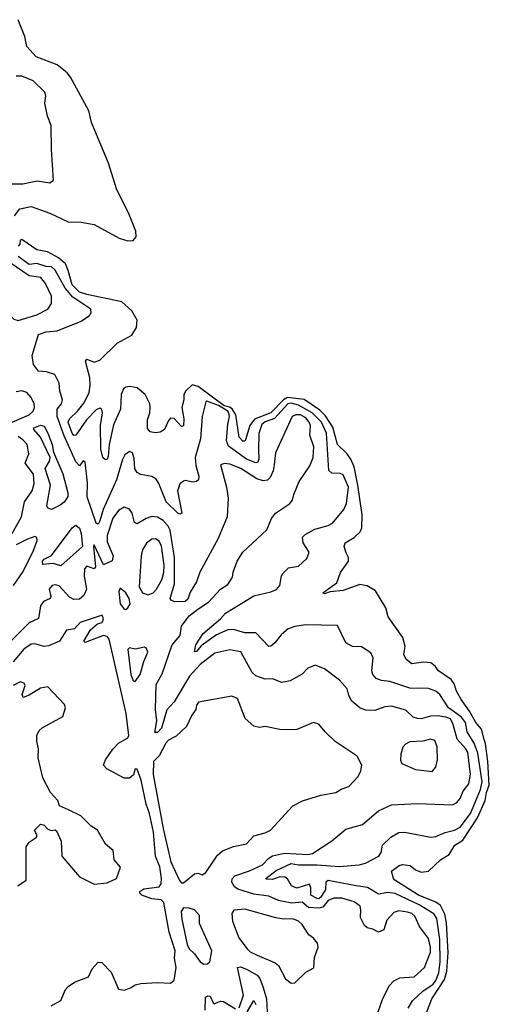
# Model space of a CAD drawing. Extents: x 1268547 to 1425625, y 515768 to 616754.
# Tile 277 of 507: x 1398133 to 1400662, y 535386 to 540696. Entities that reach past the tile are written whole.
import ezdxf

# ---------------------------------------------------------------- set-up
doc = ezdxf.new("R2010")
doc.units = 0

msp = doc.modelspace()

# ---------------------------------------------------------------- linework, layer by layer
at = {"layer": '0CON10XD'}
for points in [[(1398105, 539637.5), (1398133.5, 539676.5), (1398195, 539687.5), (1398295, 539652.5), (1398395, 539606.5), (1398465, 539604.4), (1398535, 539590.6), (1398668.3, 539518.3), (1398715, 539502.5), (1398744.4, 539505.6), (1398760, 539525), (1398757.9, 539555), (1398722.7, 539645), (1398654.3, 539784.3), (1398611.7, 539921.7), (1398520.7, 540140.7), (1398504.7, 540205), (1398406.6, 540386.6), (1398389.2, 540409.2), (1398335, 540453), (1398221.4, 540495), (1398171.6, 540551.6), (1398161.6, 540605), (1398125, 540695.7)], [(1398065, 539811.2), (1398150.9, 539810.9), (1398226.8, 539826.8), (1398295, 539816.7), (1398315, 539830), (1398303.8, 539995), (1398302.2, 540125), (1398283.6, 540175), (1398267.7, 540245), (1398274.4, 540285), (1398268.1, 540305), (1398206.3, 540366.4), (1398145, 540390.4), (1398115, 540390.6)], [(1400295.4, 535265), (1400352.6, 535415), (1400420.5, 535519.5), (1400433.9, 535565), (1400441.4, 535665), (1400432, 535825), (1400422.4, 535872.4), (1400399.1, 535919.1), (1400375, 535936.3), (1400280.8, 535975), (1400154.3, 536055), (1400145.8, 536065), (1400136.4, 536103.6), (1400177.5, 536135), (1400195, 536140), (1400236.2, 536135), (1400265, 536111.9), (1400295, 536098.9), (1400335, 536104.3), (1400400, 536165), (1400446, 536194), (1400477.5, 536245), (1400519.1, 536270.9), (1400598.3, 536391.7), (1400640.8, 536485), (1400647.7, 536527.7), (1400662.2, 536567.8), (1400654.5, 536695), (1400642.6, 536792.6), (1400634.5, 536814.5), (1400619.6, 536869.6), (1400590.3, 536905), (1400556.2, 536966.2), (1400510.4, 537030.4), (1400485.7, 537075), (1400473.1, 537115), (1400457, 537137), (1400388, 537185), (1400370.3, 537210.3), (1400346.6, 537226.6), (1400308.3, 537231.7), (1400245, 537222), (1400213.8, 537245), (1400202.9, 537272.9), (1400210, 537315), (1400197.2, 537365), (1400117.9, 537475), (1400105, 537524.3), (1400049.4, 537615), (1400005, 537642.3), (1399965, 537650.8), (1399875, 537616.9), (1399805, 537610.4), (1399775, 537600), (1399766.2, 537605), (1399840.7, 537659.3), (1399861.6, 537715), (1399904.6, 537775), (1399903.8, 537795), (1399891.1, 537821.1), (1399880, 537855), (1399885.3, 537874.7), (1399935, 537904.1), (1399966.7, 537933.4), (1399976.6, 537955), (1399978.5, 538025), (1399954.9, 538185), (1399933.9, 538285), (1399916.6, 538326.6), (1399895.8, 538355.8), (1399845, 538404.2), (1399818.8, 538498.8), (1399779.3, 538559.3), (1399749.6, 538589.6), (1399665, 538647), (1399575, 538658.8), (1399554.1, 538645.9), (1399485, 538576.4), (1399398.2, 538541.8), (1399372.9, 538507.1), (1399349.5, 538430.5), (1399345, 538423.3), (1399335, 538422.3), (1399314.4, 538444.4), (1399298, 538565), (1399277.8, 538597.8), (1399263.5, 538606.5), (1399235, 538613.9), (1399095, 538717.2), (1399062.8, 538727.2), (1399028.1, 538695), (1399017.1, 538675), (1399016.9, 538645), (1399006.9, 538605), (1399017.6, 538542.4), (1399015, 538506.2), (1399005, 538501.4), (1398965, 538544.5), (1398945, 538546.8), (1398934.1, 538535), (1398913.2, 538485), (1398889.4, 538470.6), (1398865, 538466.9), (1398835, 538473.3), (1398821.7, 538491.7), (1398821.7, 538538.3), (1398834.8, 538575), (1398836.6, 538606.6), (1398833.7, 538625), (1398809.6, 538675), (1398765, 538710.6), (1398727.1, 538717.1), (1398705, 538713.9), (1398692, 538705), (1398679.2, 538675), (1398676.5, 538595), (1398639.1, 538510.9), (1398615.9, 538405), (1398609.8, 538340.2), (1398605, 538326.2), (1398595, 538322), (1398580, 538335), (1398570.4, 538380.4), (1398567.6, 538507.6), (1398579.4, 538575), (1398575, 538593.1), (1398565, 538601.3), (1398545, 538591.6), (1398492.6, 538537.4), (1398435, 538455.8), (1398425, 538453.5), (1398415, 538465.6), (1398394.3, 538525), (1398403.1, 538545), (1398445.2, 538584.8), (1398479.7, 538630.3), (1398506.7, 538685), (1398512.9, 538725), (1398510.3, 538765), (1398487.1, 538855), (1398495, 538865.8), (1398535, 538849.6), (1398565, 538860.5), (1398658.7, 538951.3), (1398736.2, 538993.8), (1398762.2, 539035), (1398765.5, 539075), (1398736.7, 539125), (1398683.9, 539173.9), (1398495, 539213), (1398455, 539226.5), (1398415, 539266.6), (1398393.8, 539343.8), (1398379.9, 539379.9), (1398341.4, 539411.4), (1398283.2, 539443.2), (1398225, 539455.4), (1398145, 539510), (1398135, 539507.5), (1398134.2, 539485), (1398125, 539474.6)], [(1400226.2, 535365), (1400249.6, 535405), (1400305, 535457.8), (1400360, 535495), (1400375, 535514.7), (1400390, 535555), (1400398, 535615), (1400396.7, 535735), (1400379.6, 535849.6), (1400364.1, 535874.1), (1400285, 535922), (1400155, 535982.7), (1400115, 535988.6), (1400065, 535979.7), (1400005.8, 536015.8), (1399945, 536024.6), (1399795, 536052.8), (1399781.5, 536045), (1399779.9, 536005), (1399755, 535964.2), (1399745, 535954.8), (1399735, 535956), (1399701.9, 535975), (1399701.1, 536015), (1399694.2, 536034.2), (1399625, 536013), (1399596.7, 536025), (1399575, 536062.9), (1399561.7, 536071.7), (1399535, 536073), (1399495, 536059.6), (1399460.6, 536060.6), (1399459.2, 536065), (1399515, 536107.8), (1399595, 536145.2), (1399635, 536138.3), (1399735, 536139), (1399855, 536128.7), (1399962, 536138), (1399995, 536147), (1400067.1, 536185), (1400079.2, 536205), (1400087.1, 536245), (1400132.6, 536287.4), (1400175, 536313.3), (1400205, 536313.8), (1400347, 536287), (1400375, 536291.1), (1400425, 536313.2), (1400475, 536324.7), (1400505, 536341.8), (1400560.5, 536415), (1400615, 536544.4), (1400624.3, 536585.7), (1400600.8, 536740.8), (1400581, 536795), (1400542.3, 536855), (1400534.3, 536905), (1400513.2, 536935), (1400442.9, 536985), (1400396.7, 537056.7), (1400374.2, 537074.2), (1400335, 537089.2), (1400235, 537090.5), (1400127, 537127), (1400082.5, 537132.5), (1400053.8, 537143.8), (1400035, 537164.4), (1400029.1, 537185), (1400036.4, 537255), (1400025, 537282), (1399974.4, 537314.4), (1399925, 537315.4), (1399890, 537335), (1399845, 537428), (1399673.3, 537433.3), (1399615, 537423.3), (1399579.6, 537410.4), (1399541.2, 537378.8), (1399507.3, 537335), (1399485, 537316.9), (1399475, 537315.7), (1399405, 537390), (1399345, 537390), (1399285, 537407.7), (1399255, 537406), (1399192.3, 537377.7), (1399110.1, 537319.9), (1399085, 537289.1), (1399075, 537287.5), (1399081.7, 537325), (1399121.8, 537385), (1399215.2, 537464.8), (1399241.2, 537495), (1399395, 537589.4), (1399485, 537610.3), (1399516.6, 537623.4), (1399533.7, 537645), (1399543.1, 537696.9), (1399550.6, 537709.4), (1399581.1, 537738.9), (1399635, 537749.1), (1399679.1, 537790.9), (1399692.2, 537825), (1399660.5, 537875), (1399655.8, 537905), (1399670.6, 537919.4), (1399722.4, 537947.6), (1399795, 537967.5), (1399818.5, 537981.5), (1399878.2, 538055), (1399893.9, 538086.1), (1399903.6, 538175), (1399875, 538241.8), (1399858.6, 538248.6), (1399815, 538250.9), (1399797.5, 538265), (1399785, 538466.7), (1399758.7, 538525), (1399708.5, 538575), (1399635, 538617.8), (1399595, 538627.1), (1399576.7, 538623.3), (1399505.4, 538544.6), (1399455, 538527.7), (1399436.6, 538513.4), (1399420.5, 538465), (1399419.5, 538375), (1399421.7, 538325), (1399415, 538308.8), (1399405, 538306.8), (1399355, 538326.2), (1399258.3, 538395), (1399247.4, 538425), (1399254.1, 538515), (1399263, 538555), (1399260.2, 538575), (1399254, 538585), (1399204.4, 538615), (1399141.8, 538638.2), (1399135.8, 538634.2), (1399115.3, 538555.3), (1399107.1, 538435), (1399078.3, 538335), (1399081, 538291), (1399098.5, 538235), (1399095.6, 538215), (1399085, 538205.8), (1399065, 538201.9), (1399025, 538210.6), (1399015, 538206.9), (1398995, 538191.9), (1398982.4, 538155), (1399006.7, 538035), (1398995, 538028.8), (1398985, 538034.4), (1398922, 538095), (1398883.3, 538195), (1398868.3, 538218.3), (1398845, 538232.3), (1398785, 538243.1), (1398765, 538254.4), (1398753.5, 538273.5), (1398749.2, 538329.2), (1398740, 538360), (1398725, 538368), (1398700.2, 538349.8), (1398686.5, 538323.5), (1398653.9, 538215), (1398581.8, 538055), (1398565, 537993.8), (1398555, 537974.7), (1398545, 537980.4), (1398496.7, 538123.3), (1398498.3, 538198.3), (1398485, 538310), (1398475, 538316.7), (1398455, 538290), (1398435, 538311.3), (1398372.1, 538452.2), (1398335.3, 538555), (1398334.3, 538595.7), (1398357.5, 538625), (1398364.4, 538645), (1398348.6, 538695), (1398345.6, 538735.6), (1398322.5, 538782.5), (1398276.6, 538796.6), (1398235, 538800.5), (1398206.8, 538836.8), (1398200, 538885), (1398235, 538998.9), (1398275, 539013.3), (1398335, 539017.9), (1398465, 539069.2), (1398508.9, 539101.1), (1398518.9, 539115), (1398516.5, 539135), (1398419.8, 539199.8), (1398377.8, 539247.8), (1398325, 539345.3), (1398305, 539362.5), (1398275, 539364.6), (1398225, 539380.5), (1398185, 539375.8), (1398125, 539417.8)], [(1398125, 539073.1), (1398225.8, 539104.2), (1398283.8, 539135), (1398304.3, 539165), (1398304.2, 539205), (1398272.2, 539272.2), (1398246.4, 539305), (1398185, 539313.6), (1398082.5, 539385), (1398045, 539392), (1398015, 539385.7), (1397968.7, 539351.3), (1397963.5, 539335), (1397968.3, 539315), (1398042.5, 539142.5), (1398101.4, 539081.4), (1398125, 539073.1)], [(1398067.1, 538515), (1398185, 538564.8), (1398206.5, 538585), (1398212.9, 538605), (1398211.3, 538625), (1398195, 538657.8), (1398171.9, 538685), (1398145, 538694.7), (1398115, 538689.6)], [(1400052.5, 535315), (1400087.2, 535412.8), (1400123.6, 535485), (1400147.8, 535512.2), (1400180.5, 535529.5), (1400257.1, 535535), (1400313.8, 535585), (1400345, 535666.7), (1400346, 535695), (1400335, 535740.6), (1400286.5, 535805), (1400261.5, 535861.5), (1400245.6, 535875), (1400222.4, 535882.4), (1400175, 535889.6), (1400148.3, 535881.7), (1400110.8, 535839.2), (1400095, 535788), (1400065.9, 535775.9), (1400035, 535792), (1400005, 535799.2), (1399990.4, 535810.4), (1399968.8, 535855), (1399971.3, 535895), (1399966.6, 535915), (1399935, 535938.5), (1399867.8, 535957.8), (1399825, 535958.2), (1399795, 535945.7), (1399765, 535909.1), (1399745, 535904.5), (1399688.7, 535908.7), (1399655, 535936.6), (1399598.9, 535931.1), (1399526.3, 535946.3), (1399475, 535969.5), (1399395, 535980.4), (1399307.8, 536007.8), (1399289.8, 536019.8), (1399275.8, 536045), (1399277.9, 536062.1), (1399291.9, 536078.1), (1399370.8, 536105), (1399441.4, 536138.6), (1399475.4, 536175), (1399494.1, 536185.9), (1399559.7, 536200.3), (1399685.7, 536194.3), (1399710.9, 536199.1), (1399815, 536267.5), (1399889.7, 536330.3), (1399979.2, 536355), (1400065, 536429.4), (1400135, 536461.8), (1400275, 536469.6), (1400465, 536462.5), (1400485, 536472.2), (1400504.7, 536495.3), (1400521.4, 536535), (1400551.9, 536575), (1400561.9, 536625), (1400546.1, 536745), (1400535, 536765.3), (1400488.4, 536815), (1400468.4, 536895), (1400452.6, 536925), (1400429.1, 536935), (1400385, 536940.9), (1400345, 536939.2), (1400295.7, 536925.7), (1400275, 536927.6), (1400252.5, 536935), (1400212.4, 536972.4), (1400135, 536993.5), (1400098.9, 536991.1), (1400045, 536971.2), (1399995, 536972.5), (1399965.6, 536985.6), (1399921.2, 537021.2), (1399905, 537051.2), (1399896.3, 537086.4), (1399855, 537133.3), (1399775, 537195.5), (1399725, 537215.7), (1399685, 537198.8), (1399655, 537165.8), (1399589.4, 537130.6), (1399545, 537121.8), (1399495, 537141.9), (1399455, 537138.6), (1399405, 537157.5), (1399384.5, 537174.5), (1399325, 537287.1), (1399265, 537298.2), (1399185, 537280.4), (1399105, 537218.6), (1399047.6, 537155), (1398965, 537016.9), (1398926.2, 536973.8), (1398896.1, 536875), (1398875, 536852.7), (1398861.2, 536851.2), (1398871.7, 536915), (1398864.8, 536975), (1398868.6, 537111.4), (1398901.3, 537168.7), (1398955, 537324.4), (1398997.1, 537375), (1399004.3, 537425.7), (1399045, 537481.4), (1399092.7, 537517.3), (1399149.6, 537555), (1399215, 537625.5), (1399255, 537650.8), (1399279.7, 537690.3), (1399283.2, 537716.8), (1399305, 537776.2), (1399335.4, 537824.6), (1399464.6, 537945.4), (1399489.1, 538005), (1399510.5, 538035), (1399585.8, 538085), (1399603.1, 538105), (1399609.4, 538135), (1399638.9, 538205), (1399695, 538289.4), (1399713.2, 538335), (1399716.9, 538393.1), (1399696.1, 538455), (1399699.2, 538505), (1399693, 538525), (1399675, 538549.1), (1399645, 538564), (1399620, 538565), (1399600.9, 538555), (1399510, 538360), (1399502.8, 538295), (1399497.7, 538262.3), (1399482.5, 538227.5), (1399467.2, 538212.8), (1399445, 538208.3), (1399410.1, 538220.1), (1399325, 538275.7), (1399265, 538298.7), (1399236.7, 538303.3), (1399213.8, 538295), (1399247.1, 538175), (1399256.1, 538116.1), (1399250.9, 538015), (1399202.6, 537897.4), (1399103.1, 537716.9), (1399085.5, 537665), (1399050.6, 537609.4), (1399038.9, 537571.1), (1399025, 537557.5), (1398967, 537557), (1398948.8, 537565), (1398944.4, 537574.4), (1398966.9, 537653.1), (1398966.3, 537795), (1398943.2, 537943.2), (1398933.3, 537965), (1398905.7, 537995.7), (1398875, 538013.4), (1398845, 538015.8), (1398813.4, 538006.6), (1398765, 537976.4), (1398751.5, 537985), (1398739.2, 538035), (1398725, 538056.5), (1398695, 538066.7), (1398665, 538048.9), (1398635, 538008.5), (1398603.8, 537915), (1398605, 537880), (1398635.8, 537805), (1398631.9, 537778.1), (1398585, 537756.2), (1398535, 537863.3), (1398530.8, 537855), (1398540.6, 537745), (1398535, 537734), (1398495, 537749.2), (1398481.3, 537735), (1398480, 537695), (1398493.1, 537625), (1398478.6, 537591.4), (1398455, 537570.4), (1398425, 537568.8), (1398401.5, 537581.5), (1398345, 537642.7), (1398325, 537648.5), (1398308, 537645), (1398292.5, 537625), (1398300.5, 537585), (1398296.9, 537575), (1398261.3, 537558.7), (1398244.8, 537535.2), (1398235, 537466), (1398185, 537443.4), (1398145.7, 537405), (1398080.3, 537339.7)], [(1398305, 538054.6), (1398285, 538062), (1398280, 538075), (1398299.6, 538185), (1398270, 538275), (1398294.1, 538315), (1398297.1, 538335), (1398245.3, 538445.3), (1398209.1, 538485), (1398209.4, 538495), (1398245, 538509.6), (1398265, 538503.5), (1398285, 538465.9), (1398307.3, 538405), (1398314.3, 538364.3), (1398365, 538245.9), (1398393.1, 538145), (1398393.2, 538125), (1398373.8, 538095), (1398355, 538079.3), (1398305, 538054.6)], [(1398085, 537912.9), (1398142.2, 538015), (1398159.5, 538095), (1398200, 538155), (1398211.9, 538195), (1398206.8, 538245), (1398163.4, 538303.4), (1398183.1, 538355), (1398172.5, 538405), (1398149.8, 538429.8), (1398125, 538447.2)], [(1398355, 537750.5), (1398313.5, 537763.5), (1398257.3, 537757.3), (1398255.3, 537775), (1398265, 537786.7), (1398305, 537805.6), (1398416.3, 537955), (1398435, 537970.2), (1398455, 537953.3), (1398465, 537925.3), (1398471, 537855), (1398355, 537750.5)], [(1398100.2, 537645), (1398148.7, 537715), (1398203, 537825), (1398226.4, 537886.4), (1398225, 537903.3), (1398215, 537908.2), (1398175, 537895.2), (1398115, 537863.5)], [(1398825, 537594.6), (1398851.2, 537605), (1398870.5, 537625), (1398899.2, 537675), (1398909.4, 537715), (1398911.3, 537755), (1398897, 537857), (1398885, 537883.5), (1398865, 537896.5), (1398845, 537894.1), (1398816.9, 537873.1), (1398795, 537836.5), (1398786.9, 537805), (1398776.7, 537636.7), (1398794.7, 537604.7), (1398825, 537594.6)], [(1398705, 537515.7), (1398715, 537524.2), (1398727.8, 537545), (1398722.1, 537575), (1398705, 537604.4), (1398675, 537629.4), (1398667.2, 537612.8), (1398675, 537545.6), (1398695, 537516.9), (1398705, 537515.7)], [(1398301.9, 535378.1), (1398355, 535406.7), (1398380.6, 535465), (1398395, 535482.9), (1398427.5, 535505), (1398503.8, 535535), (1398523, 535577), (1398556, 535614), (1398575, 535610.8), (1398625, 535558.6), (1398665, 535467.5), (1398697.7, 535462.3), (1398734.2, 535475.8), (1398755, 535491.2), (1398785, 535497.5), (1398875, 535504.2), (1398945, 535500), (1398965, 535516.7), (1398975.2, 535585), (1398966.6, 535635), (1398971.2, 535675), (1398938.3, 535775), (1398909.7, 535935), (1398895, 535949.2), (1398845, 535955.1), (1398791.8, 535975), (1398780, 535985), (1398780.9, 535995), (1398801.7, 536008.3), (1398885, 536019.1), (1398895.7, 536035), (1398897.4, 536065), (1398887.3, 536127.3), (1398864.1, 536184.1), (1398854.1, 536315), (1398832, 536415), (1398814.3, 536465), (1398788, 536595), (1398765, 536654.2), (1398754.5, 536655), (1398746.5, 536623.5), (1398725, 536605.7), (1398695, 536605.7), (1398602, 536655), (1398584.4, 536675), (1398595.5, 536705), (1398635, 536762.1), (1398665.5, 536795), (1398715, 536823.1), (1398720.3, 536835), (1398706.9, 536955), (1398615.9, 537355), (1398605, 537368.9), (1398585, 537374.9), (1398485, 537337.8), (1398479.1, 537345), (1398513.9, 537406.1), (1398552.2, 537437.8), (1398577.5, 537445), (1398584.5, 537465), (1398577.3, 537485), (1398458.8, 537445), (1398428.8, 537411.2), (1398385.5, 537404.5), (1398346.9, 537345), (1398288.8, 537318.8), (1398265, 537316.2), (1398215, 537330.8), (1398195, 537327.7), (1398155, 537300.9), (1398097.2, 537232.8)], [(1398755, 537126), (1398781.1, 537165), (1398801.4, 537235), (1398823.3, 537285), (1398815.8, 537305), (1398805, 537312), (1398755, 537302), (1398725, 537308.6), (1398715, 537299.2), (1398732.2, 537165), (1398745, 537131.1), (1398755, 537126)], [(1398123.8, 536025), (1398167.5, 536055), (1398168, 536235), (1398185, 536260), (1398222.5, 536285), (1398227.5, 536295), (1398212.5, 536325), (1398245, 536356.7), (1398265, 536352.5), (1398285, 536330), (1398305, 536323.3), (1398325, 536327.5), (1398330.7, 536320.7), (1398356, 536265), (1398360, 536185), (1398455, 536074.2), (1398535, 536034.3), (1398605, 536041.9), (1398653.8, 536065), (1398675.6, 536125), (1398642.5, 536165), (1398636, 536215), (1398595, 536250), (1398552, 536325), (1398517.3, 536347.3), (1398463, 536403), (1398396.7, 536435), (1398347, 536457), (1398338.8, 536485), (1398298.3, 536528.3), (1398257, 536607), (1398233.3, 536715), (1398233.6, 536763.6), (1398226.2, 536805), (1398226.2, 536835), (1398238.3, 536861.7), (1398255, 536876.7), (1398365, 536937.5), (1398380, 536985), (1398373.6, 537003.6), (1398285, 537097.5), (1398245, 537090), (1398185, 537052.9), (1398151.2, 537041.2), (1398147, 537057), (1398162.5, 537105), (1398157.5, 537117.5), (1398135, 537124.5), (1398098.5, 537105)], [(1399005, 536041.2), (1399015, 536041.5), (1399075, 536090), (1399093.3, 536093.3), (1399115, 536084), (1399135, 536097.5), (1399199, 536191), (1399225, 536213.9), (1399285, 536237.7), (1399355, 536251.1), (1399395, 536294.3), (1399455, 536310), (1399483.3, 536325), (1399604.3, 536455.7), (1399656.8, 536483.2), (1399755, 536514.4), (1399835, 536528.6), (1399865, 536547.1), (1399905, 536561.2), (1399955.7, 536615), (1399970, 536645), (1399975.6, 536675), (1399951.4, 536725), (1399832.6, 536802.6), (1399778, 536855), (1399745, 536896.2), (1399715, 536906), (1399625, 536868.1), (1399576.3, 536866.3), (1399535, 536867.1), (1399455, 536884.5), (1399425, 536878.9), (1399395, 536885.8), (1399348, 536928), (1399305.6, 537035), (1399275, 537047.5), (1399095.5, 537014.5), (1399085, 537000), (1399081.5, 536975), (1399059.6, 536945), (1399030.9, 536885), (1398975, 536832.2), (1398935, 536810.4), (1398920.4, 536795), (1398884.8, 536725.2), (1398854.2, 536695), (1398851.6, 536625), (1398907.3, 536325), (1398946.7, 536155), (1398993, 536053), (1399005, 536041.2)], [(1400355, 536640.8), (1400374.3, 536665), (1400382.5, 536705), (1400381.5, 536775), (1400369.2, 536809.2), (1400345, 536816.7), (1400305, 536805.5), (1400235, 536802), (1400210.5, 536789.5), (1400197.3, 536772.7), (1400185.6, 536734.4), (1400183.2, 536703.2), (1400191.4, 536685), (1400265, 536652.9), (1400355, 536640.8)], [(1399125, 535603.3), (1399145, 535604.4), (1399157.5, 535615), (1399167.2, 535675), (1399102.1, 535822.1), (1399101.1, 535865), (1399074.6, 535895), (1399045, 535904.8), (1399015, 535905.6), (1399003.3, 535886.7), (1399006.4, 535845), (1399035, 535709.4), (1399045, 535685.6), (1399075, 535657.5), (1399105, 535614.4), (1399125, 535603.3)], [(1399595, 535500), (1399615, 535501.2), (1399675, 535560), (1399717.3, 535582.7), (1399721.7, 535638.3), (1399740, 535695), (1399736.2, 535715), (1399715, 535743.3), (1399690.5, 535760.5), (1399655, 535815.8), (1399634.3, 535835), (1399605, 535847.1), (1399555, 535845.7), (1399512.4, 535852.4), (1399345, 535898.4), (1399286.9, 535893.1), (1399275.8, 535875), (1399280, 535835), (1399313.2, 535745), (1399359.1, 535685), (1399375, 535669.7), (1399411.5, 535651.5), (1399509.6, 535609.6), (1399526.7, 535595), (1399565, 535523.8), (1399595, 535500)], [(1399315, 535366.2), (1399338.8, 535435), (1399306, 535585), (1399322, 535588), (1399355, 535576.3), (1399412.5, 535542.5), (1399425.6, 535525.6), (1399445, 535476.9), (1399462.7, 535415), (1399465.7, 535344.3)], [(1399132.9, 535355), (1399134.3, 535425), (1399145, 535431.6), (1399159.5, 535429.5), (1399175, 535394), (1399185, 535388.1), (1399188.2, 535391.8), (1399215, 535402.3), (1399231.3, 535401.3), (1399295, 535361.6)], [(1399358.3, 535345), (1399395, 535406.9), (1399405.5, 535385)]]:
    msp.add_lwpolyline(points, dxfattribs=at)

doc.saveas('drawing.dxf')
